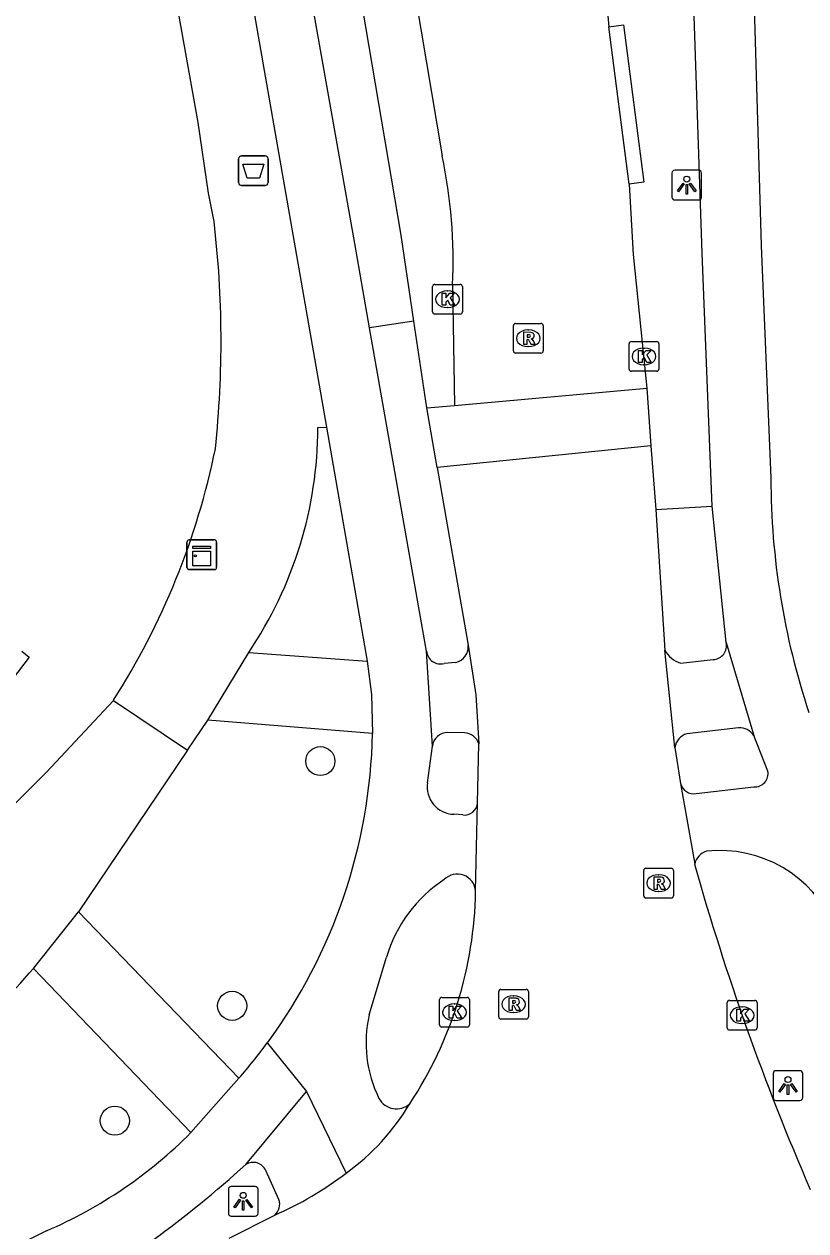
# Model space of a CAD drawing. Extents: x 162880 to 165536, y 384011 to 385179.
# Drawn here: x 164066.08 to 164092.37, y 384340.61 to 384381.2 of the extents above; entities that cross this region are included whole.
import ezdxf

# ---------------------------------------------------------------- set-up
doc = ezdxf.new("R2010")
doc.units = 0
for name, color, linetype in [('IMGEO_Afvalbak', 7, 'Continuous'), ('IMGEO_Boom', 7, 'Continuous'), ('IMGEO_Fietspad_gesloten', 7, 'Continuous'), ('IMGEO_Kast', 7, 'Continuous'), ('IMGEO_Kolk', 7, 'Continuous'), ('IMGEO_Lichtpunt', 7, 'Continuous'), ('IMGEO_Pand', 7, 'Continuous'), ('IMGEO_Rijbaan_lokaal_gesloten', 7, 'Continuous'), ('IMGEO_Rijbaan_lokaal_open', 7, 'Continuous'), ('IMGEO_Rioolput', 7, 'Continuous'), ('IMGEO_Verkeerseiland_gesloten', 7, 'Continuous'), ('IMGEO_Voetpad_open', 7, 'Continuous')]:
    doc.layers.add(name, color=color, linetype=linetype)

msp = doc.modelspace()

# ---------------------------------------------------------------- linework, layer by layer
at = {"layer": 'IMGEO_Afvalbak'}
for p, q in [((164073.392, 384376.77), (164074.182, 384376.77)), ((164074.182, 384376.77), (164073.392, 384376.77)), ((164073.292, 384375.87), (164073.292, 384376.67)), ((164073.292, 384376.67), (164073.292, 384375.87)), ((164074.282, 384376.67), (164074.282, 384375.87)), ((164074.282, 384375.87), (164074.282, 384376.67)), ((164074.182, 384375.77), (164073.392, 384375.77)), ((164073.392, 384375.77), (164074.182, 384375.77))]:
    msp.add_line(p, q, dxfattribs=at)
msp.add_lwpolyline([(164073.435, 384376.484), (164074.139, 384376.484), (164073.99, 384376.014), (164073.584, 384376.014), (164073.435, 384376.484)], dxfattribs=at)
for centre, start, end in [((164073.392, 384376.67), 90, 180), ((164073.392, 384376.67), 90, 180), ((164074.182, 384376.67), 0, 90), ((164074.182, 384376.67), 360, 90), ((164073.392, 384375.87), 180, 270), ((164073.392, 384375.87), 180, 270), ((164074.182, 384375.87), 270, 0), ((164074.182, 384375.87), 270, 0)]:
    msp.add_arc(centre, 0.1, start, end, dxfattribs=at)
at = {"layer": 'IMGEO_Boom'}
for centre in [(164076.041, 384356.413), (164073.076, 384348.182), (164069.13, 384344.318)]:
    msp.add_circle(centre, 0.489, dxfattribs=at)
at = {"layer": 'IMGEO_Fietspad_gesloten'}
for points in [[(164089.214, 384364.987), (164088.88, 384373.493), (164088.421, 384387.131), (164088.332, 384388.439), (164088.215, 384389.576), (164083.909, 384423.215)], [(164086.087, 384422.038), (164090.447, 384387.88), (164090.87, 384373.758), (164091.191, 384365.926)], [(164072.343, 384394.961), (164072.288, 384390.302), (164076.244, 384367.644)], [(164077.698, 384370.985), (164077.2, 384373.82), (164074.452, 384389.325)], [(164079.609, 384360.107), (164077.698, 384370.985)], [(164076.244, 384367.644), (164077.618, 384359.772)], [(164089.693, 384360.397), (164089.214, 384364.987)], [(164089.693, 384360.397), (164090.613, 384357.272)], [(164077.618, 384359.772), (164077.76, 384358.65), (164077.795, 384357.337)], [(164079.809, 384356.913), (164079.609, 384360.107)], [(164091.093, 384356.072), (164090.613, 384357.272)], [(164079.645, 384355.684), (164079.809, 384356.913)], [(164088.681, 384355.318), (164090.62, 384355.544)], [(164080.834, 384354.601), (164080.526, 384354.625)], [(164077.682, 384347.881), (164078.263, 384349.822)], [(164074.258, 384346.936), (164075.576, 384345.296)], [(164073.301, 384345.744), (164071.689, 384343.917)], [(164073.536, 384342.844), (164075.576, 384345.296)], [(164075.576, 384345.296), (164076.91, 384342.555)], [(164066.834, 384340.613), (164050.985, 384332.715)]]:
    msp.add_lwpolyline(points, dxfattribs=at)
for centre, radius, start, end in [((164116.24, 384365.95), 25.049, 180.0546, 198.3958), ((164059.603, 384357.722), 18.197, 323.6488, 358.7886), ((164090.649, 384355.994), 0.45, 266.2566, 10.0333), ((164080.551, 384355.542), 0.917, 171.0593, 268.456), ((164088.602, 384355.773), 0.462, 194.2868, 279.9027), ((164080.891, 384355.035), 0.438, 262.5049, 355.6304), ((164089.185, 384352.834), 0.567, 106.4221, 168.689), ((164089.487, 384349.237), 4.167, 22.9552, 96.368), ((164082.834, 384348.443), 4.774, 123.4376, 163.2107), ((164080.646, 384351.996), 0.618, 3.7086, 135.7966), ((164081.84, 384346.944), 4.262, 167.3026, 206.1194), ((164059.557, 384357.758), 18.255, 318.841, 323.6403), ((164078.6, 384345.383), 0.666, 208.1754, 312.2005), ((164060.665, 384354.897), 15.559, 293.3585, 315.1149), ((164047.11, 384372.071), 39.402, 306.2575, 312.1192)]:
    msp.add_arc(centre, radius, start, end, dxfattribs=at)
at = {"layer": 'IMGEO_Kast'}
for p, q in [((164071.555, 384362.928), (164071.555, 384363.769)), ((164071.555, 384363.769), (164071.555, 384362.928)), ((164071.63, 384363.853), (164072.471, 384363.853)), ((164072.471, 384363.853), (164071.63, 384363.853)), ((164072.555, 384363.778), (164072.555, 384362.937)), ((164072.555, 384362.937), (164072.555, 384363.778)), ((164072.48, 384362.853), (164071.639, 384362.853)), ((164071.639, 384362.853), (164072.48, 384362.853))]:
    msp.add_line(p, q, dxfattribs=at)
for points in [[(164071.75, 384363.643), (164072.35, 384363.643), (164072.35, 384363.558), (164071.75, 384363.558), (164071.75, 384363.643)], [(164071.75, 384363.468), (164072.35, 384363.468), (164072.35, 384362.979), (164071.75, 384362.979), (164071.75, 384363.468)]]:
    msp.add_lwpolyline(points, dxfattribs=at)
msp.add_circle((164071.834, 384363.317), 0.0377, dxfattribs=at)
for centre, start, end in [((164071.633, 384363.775), 92.4484, 184.2845), ((164071.633, 384363.775), 92.4484, 184.2845), ((164072.477, 384363.775), 2.4484, 94.2845), ((164072.477, 384363.775), 2.4484, 94.2845), ((164071.633, 384362.931), 182.4484, 274.2845), ((164071.633, 384362.931), 182.4484, 274.2845), ((164072.477, 384362.931), 272.4484, 4.2845), ((164072.477, 384362.931), 272.4484, 4.2845)]:
    msp.add_arc(centre, 0.0779, start, end, dxfattribs=at)
at = {"layer": 'IMGEO_Kolk'}
for p, q in [((164079.817, 384371.52), (164079.817, 384372.372)), ((164079.892, 384372.446), (164080.744, 384372.446)), ((164080.818, 384372.372), (164080.818, 384371.52)), ((164080.305, 384372.226), (164080.33, 384372.226)), ((164080.328, 384371.666), (164080.303, 384371.666)), ((164080.744, 384371.446), (164079.892, 384371.446)), ((164086.424, 384369.597), (164086.424, 384370.449)), ((164086.499, 384370.523), (164087.351, 384370.523)), ((164086.912, 384370.303), (164086.937, 384370.303)), ((164087.425, 384370.449), (164087.425, 384369.597)), ((164087.351, 384369.523), (164086.499, 384369.523)), ((164086.935, 384369.743), (164086.91, 384369.743)), ((164080.053, 384347.539), (164080.053, 384348.391)), ((164080.128, 384348.465), (164080.98, 384348.465)), ((164081.054, 384348.391), (164081.054, 384347.539)), ((164089.799, 384348.366), (164090.651, 384348.366)), ((164080.541, 384348.245), (164080.566, 384348.245)), ((164089.724, 384347.44), (164089.724, 384348.292)), ((164090.212, 384348.146), (164090.237, 384348.146)), ((164090.725, 384348.292), (164090.725, 384347.44)), ((164080.564, 384347.685), (164080.539, 384347.685)), ((164090.235, 384347.586), (164090.21, 384347.586)), ((164080.98, 384347.465), (164080.128, 384347.465)), ((164090.651, 384347.366), (164089.799, 384347.366))]:
    msp.add_line(p, q, dxfattribs=at)
for points in [[(164079.817, 384371.52), (164079.817, 384372.372)], [(164079.892, 384372.446), (164080.744, 384372.446)], [(164080.818, 384372.372), (164080.818, 384371.52)], [(164080.138, 384372.146), (164080.261, 384372.146), (164080.261, 384371.995), (164080.391, 384372.146), (164080.555, 384372.146), (164080.409, 384371.995), (164080.562, 384371.746), (164080.41, 384371.746), (164080.325, 384371.91), (164080.261, 384371.843), (164080.261, 384371.746), (164080.138, 384371.746), (164080.138, 384372.146)], [(164080.744, 384371.446), (164079.892, 384371.446)], [(164086.424, 384369.597), (164086.424, 384370.449)], [(164086.499, 384370.523), (164087.351, 384370.523)], [(164087.425, 384370.449), (164087.425, 384369.597)], [(164086.745, 384370.223), (164086.868, 384370.223), (164086.868, 384370.072), (164086.998, 384370.223), (164087.162, 384370.223), (164087.016, 384370.072), (164087.169, 384369.823), (164087.017, 384369.823), (164086.932, 384369.987), (164086.868, 384369.92), (164086.868, 384369.823), (164086.745, 384369.823), (164086.745, 384370.223)], [(164087.351, 384369.523), (164086.499, 384369.523)], [(164080.053, 384347.539), (164080.053, 384348.391)], [(164080.128, 384348.465), (164080.98, 384348.465)], [(164081.054, 384348.391), (164081.054, 384347.539)], [(164089.799, 384348.366), (164090.651, 384348.366)], [(164080.374, 384348.165), (164080.497, 384348.165), (164080.497, 384348.014), (164080.627, 384348.165), (164080.791, 384348.165), (164080.645, 384348.014), (164080.798, 384347.765), (164080.646, 384347.765), (164080.561, 384347.929), (164080.497, 384347.862), (164080.497, 384347.765), (164080.374, 384347.765), (164080.374, 384348.165)], [(164089.724, 384347.44), (164089.724, 384348.292)], [(164090.045, 384348.066), (164090.168, 384348.066), (164090.168, 384347.915), (164090.298, 384348.066), (164090.462, 384348.066), (164090.316, 384347.915), (164090.469, 384347.666), (164090.317, 384347.666), (164090.232, 384347.83), (164090.168, 384347.763), (164090.168, 384347.666), (164090.045, 384347.666), (164090.045, 384348.066)], [(164090.725, 384348.292), (164090.725, 384347.44)], [(164080.98, 384347.465), (164080.128, 384347.465)], [(164090.651, 384347.366), (164089.799, 384347.366)]]:
    msp.add_lwpolyline(points, dxfattribs=at)
for centre, start, end in [((164079.894, 384372.37), 91.552, 178.448), ((164079.894, 384372.37), 91.552, 178.448), ((164080.742, 384372.37), 1.552, 88.448), ((164080.742, 384372.37), 1.552, 88.448), ((164079.894, 384371.522), 181.552, 268.448), ((164079.894, 384371.522), 181.552, 268.448), ((164080.742, 384371.522), 271.552, 358.448), ((164080.742, 384371.522), 271.552, 358.448), ((164086.501, 384370.447), 91.552, 178.448), ((164086.501, 384370.447), 91.552, 178.448), ((164087.349, 384370.447), 1.552, 88.448), ((164087.349, 384370.447), 1.552, 88.448), ((164086.501, 384369.599), 181.552, 268.448), ((164086.501, 384369.599), 181.552, 268.448), ((164087.349, 384369.599), 271.552, 358.448), ((164087.349, 384369.599), 271.552, 358.448), ((164080.13, 384348.389), 91.552, 178.448), ((164080.13, 384348.389), 91.552, 178.448), ((164080.978, 384348.389), 1.552, 88.448), ((164080.978, 384348.389), 1.552, 88.448), ((164089.801, 384348.29), 91.552, 178.448), ((164089.801, 384348.29), 91.552, 178.448), ((164090.649, 384348.29), 1.552, 88.448), ((164090.649, 384348.29), 1.552, 88.448), ((164080.13, 384347.541), 181.552, 268.448), ((164080.13, 384347.541), 181.552, 268.448), ((164080.978, 384347.541), 271.552, 358.448), ((164080.978, 384347.541), 271.552, 358.448), ((164089.801, 384347.442), 181.552, 268.448), ((164089.801, 384347.442), 181.552, 268.448), ((164090.649, 384347.442), 271.552, 358.448), ((164090.649, 384347.442), 271.552, 358.448)]:
    msp.add_arc(centre, 0.0765, start, end, dxfattribs=at)
for centre, major_axis, ratio, start_param, end_param in [((164080.304, 384371.946), (-0.387, 0.002), 0.722429, 4.712389, 7.853982), ((164080.329, 384371.946), (-0.39, 0.002), 0.717154, 1.570796, 4.712389), ((164086.911, 384370.023), (-0.387, 0.002), 0.722429, 4.712389, 7.853982), ((164086.936, 384370.023), (-0.39, 0.002), 0.717154, 1.570796, 4.712389), ((164080.54, 384347.965), (-0.387, 0.002), 0.722429, 4.712389, 7.853982), ((164080.565, 384347.965), (-0.39, 0.002), 0.717154, 1.570796, 4.712389), ((164090.211, 384347.866), (-0.387, 0.002), 0.722429, 4.712389, 7.853982), ((164090.236, 384347.866), (-0.39, 0.002), 0.717154, 1.570796, 4.712389)]:
    msp.add_ellipse(centre, major_axis=major_axis, ratio=ratio, start_param=start_param, end_param=end_param, dxfattribs=at)
at = {"layer": 'IMGEO_Lichtpunt'}
for p, q in [((164087.863, 384376.189), (164087.863, 384375.382)), ((164087.863, 384376.189), (164087.863, 384375.382)), ((164088.765, 384376.284), (164087.957, 384376.284)), ((164088.765, 384376.284), (164087.957, 384376.284)), ((164088.859, 384375.382), (164088.859, 384376.189)), ((164088.859, 384375.382), (164088.859, 384376.189)), ((164087.957, 384375.288), (164088.765, 384375.288)), ((164087.957, 384375.288), (164088.765, 384375.288)), ((164091.268, 384345.903), (164091.268, 384345.096)), ((164091.268, 384345.903), (164091.268, 384345.096)), ((164092.17, 384345.998), (164091.362, 384345.998)), ((164092.17, 384345.998), (164091.362, 384345.998)), ((164092.264, 384345.096), (164092.264, 384345.903)), ((164092.264, 384345.096), (164092.264, 384345.903)), ((164091.362, 384345.002), (164092.17, 384345.002)), ((164091.362, 384345.002), (164092.17, 384345.002)), ((164072.949, 384342.01), (164072.949, 384341.203)), ((164072.949, 384342.01), (164072.949, 384341.203)), ((164073.851, 384342.105), (164073.043, 384342.105)), ((164073.851, 384342.105), (164073.043, 384342.105)), ((164073.945, 384341.203), (164073.945, 384342.01)), ((164073.945, 384341.203), (164073.945, 384342.01)), ((164073.043, 384341.109), (164073.851, 384341.109)), ((164073.043, 384341.109), (164073.851, 384341.109))]:
    msp.add_line(p, q, dxfattribs=at)
for points in [[(164088.237, 384375.853), (164088.276, 384375.825), (164088.088, 384375.563), (164088.05, 384375.59), (164088.237, 384375.853)], [(164088.339, 384375.805), (164088.386, 384375.805), (164088.386, 384375.483), (164088.339, 384375.483), (164088.339, 384375.805)], [(164088.449, 384375.825), (164088.487, 384375.852), (164088.674, 384375.59), (164088.635, 384375.562), (164088.449, 384375.825)], [(164091.642, 384345.567), (164091.681, 384345.539), (164091.493, 384345.277), (164091.455, 384345.304), (164091.642, 384345.567)], [(164091.744, 384345.519), (164091.791, 384345.519), (164091.791, 384345.197), (164091.744, 384345.197), (164091.744, 384345.519)], [(164091.854, 384345.539), (164091.892, 384345.566), (164092.079, 384345.304), (164092.04, 384345.276), (164091.854, 384345.539)], [(164073.323, 384341.674), (164073.362, 384341.646), (164073.174, 384341.384), (164073.136, 384341.411), (164073.323, 384341.674)], [(164073.425, 384341.626), (164073.472, 384341.626), (164073.472, 384341.304), (164073.425, 384341.304), (164073.425, 384341.626)], [(164073.535, 384341.646), (164073.573, 384341.673), (164073.76, 384341.411), (164073.721, 384341.383), (164073.535, 384341.646)]]:
    msp.add_lwpolyline(points, dxfattribs=at)
for centre in [(164088.362, 384375.987), (164091.767, 384345.701), (164073.448, 384341.808)]:
    msp.add_circle(centre, 0.0994, dxfattribs=at)
for centre, start, end in [((164087.957, 384376.189), 90, 180), ((164087.957, 384376.189), 90, 180), ((164088.765, 384376.189), 0, 90), ((164088.765, 384376.189), 0, 90), ((164087.957, 384375.382), 180, 270), ((164087.957, 384375.382), 180, 270), ((164088.765, 384375.382), 270, 0), ((164088.765, 384375.382), 270, 360), ((164091.362, 384345.903), 90, 180), ((164091.362, 384345.903), 90, 180), ((164092.17, 384345.903), 0, 90), ((164092.17, 384345.903), 0, 90), ((164091.362, 384345.096), 180, 270), ((164091.362, 384345.096), 180, 270), ((164092.17, 384345.096), 270, 0), ((164092.17, 384345.096), 270, 360), ((164073.043, 384342.01), 90, 180), ((164073.043, 384342.01), 90, 180), ((164073.851, 384342.01), 0, 90), ((164073.851, 384342.01), 0, 90), ((164073.043, 384341.203), 180, 270), ((164073.043, 384341.203), 180, 270), ((164073.851, 384341.203), 270, 0), ((164073.851, 384341.203), 270, 360)]:
    msp.add_arc(centre, 0.0946, start, end, dxfattribs=at)
at = {"layer": 'IMGEO_Pand'}
msp.add_lwpolyline([(164066.005, 384360.108), (164066.246, 384359.911), (164058.878, 384350.23)], dxfattribs=at)
at = {"layer": 'IMGEO_Rijbaan_lokaal_gesloten'}
for points in [[(164075.989, 384401.408), (164080.136, 384376.77)], [(164085.705, 384381.473), (164085.739, 384381.108)], [(164086.427, 384375.821), (164085.739, 384381.108)], [(164086.427, 384375.821), (164086.558, 384373.446), (164087.023, 384368.952)], [(164080.489, 384372.432), (164080.558, 384368.374)], [(164080.558, 384368.374), (164087.023, 384368.952)], [(164087.023, 384368.952), (164087.16, 384367.013)], [(164079.617, 384368.29), (164080.558, 384368.374)], [(164079.969, 384366.286), (164079.617, 384368.29)], [(164087.16, 384367.013), (164079.969, 384366.286)], [(164087.16, 384367.013), (164087.325, 384364.879)], [(164079.969, 384366.286), (164081.016, 384360.312)], [(164087.325, 384364.879), (164087.62, 384360.138)], [(164081.016, 384360.312), (164081.265, 384358.643), (164081.375, 384356.994)], [(164087.964, 384356.873), (164087.62, 384360.138)], [(164081.328, 384355.002), (164081.375, 384356.994)], [(164087.964, 384356.873), (164088.154, 384355.659)], [(164088.154, 384355.659), (164088.629, 384352.945)], [(164081.263, 384352.036), (164081.328, 384355.002)], [(164072.977, 384340.372), (164074.509, 384341.145)]]:
    msp.add_lwpolyline(points, dxfattribs=at)
for centre, radius, start, end in [((164063.395, 384373.224), 17.112, 357.346, 11.9582), ((164170.429, 384375.85), 84.947, 195.64311, 203.47792), ((164067.876, 384352.268), 13.389, 326.5555, 359.0059), ((164072.366, 384348.863), 7.774, 305.7639, 329.2552), ((164069.861, 384351.809), 11.633, 293.5504, 307.2973)]:
    msp.add_arc(centre, radius, start, end, dxfattribs=at)
at = {"layer": 'IMGEO_Rijbaan_lokaal_open'}
for points in [[(164079.187, 384371.205), (164078.76, 384374.096), (164076.492, 384387.459), (164076.113, 384389.61)], [(164079.617, 384368.29), (164079.187, 384371.205)]]:
    msp.add_lwpolyline(points, dxfattribs=at)
at = {"layer": 'IMGEO_Rioolput'}
for p, q in [((164082.609, 384371.133), (164083.461, 384371.133)), ((164082.534, 384370.207), (164082.534, 384371.059)), ((164083.022, 384370.913), (164083.047, 384370.913)), ((164083.535, 384371.059), (164083.535, 384370.207)), ((164083.045, 384370.353), (164083.02, 384370.353)), ((164083.461, 384370.133), (164082.609, 384370.133)), ((164086.99, 384352.808), (164087.842, 384352.808)), ((164086.915, 384351.882), (164086.915, 384352.734)), ((164087.403, 384352.588), (164087.428, 384352.588)), ((164087.916, 384352.734), (164087.916, 384351.882)), ((164087.426, 384352.028), (164087.401, 384352.028)), ((164087.842, 384351.808), (164086.99, 384351.808)), ((164082.039, 384347.81), (164082.039, 384348.662)), ((164082.114, 384348.736), (164082.966, 384348.736)), ((164082.527, 384348.516), (164082.552, 384348.516)), ((164083.04, 384348.662), (164083.04, 384347.81)), ((164082.55, 384347.956), (164082.525, 384347.956)), ((164082.966, 384347.736), (164082.114, 384347.736))]:
    msp.add_line(p, q, dxfattribs=at)
for points in [[(164082.609, 384371.133), (164083.461, 384371.133)], [(164082.534, 384370.207), (164082.534, 384371.059)], [(164083.123, 384370.831), (164082.871, 384370.833), (164082.871, 384370.433)], [(164083.049, 384370.752), (164082.995, 384370.752), (164082.995, 384370.671)], [(164082.995, 384370.671), (164083.047, 384370.671)], [(164083.535, 384371.059), (164083.535, 384370.207)], [(164082.871, 384370.433), (164082.995, 384370.433), (164082.995, 384370.595), (164083.006, 384370.595)], [(164083.053, 384370.566), (164083.124, 384370.433), (164083.264, 384370.433), (164083.199, 384370.559)], [(164083.461, 384370.133), (164082.609, 384370.133)], [(164086.99, 384352.808), (164087.842, 384352.808)], [(164086.915, 384351.882), (164086.915, 384352.734)], [(164087.504, 384352.506), (164087.252, 384352.508), (164087.252, 384352.108)], [(164087.43, 384352.427), (164087.376, 384352.427), (164087.376, 384352.346)], [(164087.916, 384352.734), (164087.916, 384351.882)], [(164087.252, 384352.108), (164087.376, 384352.108), (164087.376, 384352.27), (164087.387, 384352.27)], [(164087.376, 384352.346), (164087.428, 384352.346)], [(164087.434, 384352.241), (164087.505, 384352.108), (164087.645, 384352.108), (164087.58, 384352.234)], [(164087.842, 384351.808), (164086.99, 384351.808)], [(164082.039, 384347.81), (164082.039, 384348.662)], [(164082.114, 384348.736), (164082.966, 384348.736)], [(164082.628, 384348.434), (164082.376, 384348.436), (164082.376, 384348.036)], [(164082.554, 384348.355), (164082.5, 384348.355), (164082.5, 384348.274)], [(164083.04, 384348.662), (164083.04, 384347.81)], [(164082.376, 384348.036), (164082.5, 384348.036), (164082.5, 384348.198), (164082.511, 384348.198)], [(164082.5, 384348.274), (164082.552, 384348.274)], [(164082.558, 384348.169), (164082.629, 384348.036), (164082.769, 384348.036), (164082.704, 384348.162)], [(164082.966, 384347.736), (164082.114, 384347.736)]]:
    msp.add_lwpolyline(points, dxfattribs=at)
for centre, radius, start, end in [((164082.611, 384371.057), 0.0765, 91.552, 178.448), ((164082.611, 384371.057), 0.0765, 91.552, 178.448), ((164083.459, 384371.057), 0.0765, 1.552, 88.448), ((164083.459, 384371.057), 0.0765, 1.552, 88.448), ((164083.031, 384370.86), 0.19, 274.7715, 282.9687), ((164083.055, 384370.656), 0.0964, 77.0061, 93.1865), ((164083.069, 384370.713), 0.0378, 276.6634, 79.6772), ((164083.122, 384370.721), 0.109, 350.3612, 89.416), ((164083.12, 384370.721), 0.112, 277.5842, 350.9817), ((164083.005, 384370.542), 0.0533, 26.0293, 88.6989), ((164083.104, 384370.506), 0.108, 29.5134, 73.7905), ((164082.611, 384370.209), 0.0765, 181.552, 268.448), ((164082.611, 384370.209), 0.0765, 181.552, 268.448), ((164083.459, 384370.209), 0.0765, 271.552, 358.448), ((164083.459, 384370.209), 0.0765, 271.552, 358.448), ((164086.992, 384352.732), 0.0765, 91.552, 178.448), ((164086.992, 384352.732), 0.0765, 91.552, 178.448), ((164087.84, 384352.732), 0.0765, 1.552, 88.448), ((164087.84, 384352.732), 0.0765, 1.552, 88.448), ((164087.436, 384352.331), 0.0964, 77.0061, 93.1865), ((164087.45, 384352.388), 0.0378, 276.6634, 79.6772), ((164087.503, 384352.396), 0.109, 350.3612, 89.416), ((164087.386, 384352.217), 0.0533, 26.0293, 88.6989), ((164087.412, 384352.535), 0.19, 274.7715, 282.9687), ((164087.501, 384352.396), 0.112, 277.5842, 350.9817), ((164087.485, 384352.181), 0.108, 29.5134, 73.7905), ((164086.992, 384351.884), 0.0765, 181.552, 268.448), ((164086.992, 384351.884), 0.0765, 181.552, 268.448), ((164087.84, 384351.884), 0.0765, 271.552, 358.448), ((164087.84, 384351.884), 0.0765, 271.552, 358.448), ((164082.116, 384348.66), 0.0765, 91.552, 178.448), ((164082.116, 384348.66), 0.0765, 91.552, 178.448), ((164082.56, 384348.259), 0.0964, 77.0061, 93.1865), ((164082.574, 384348.316), 0.0378, 276.6634, 79.6772), ((164082.627, 384348.324), 0.109, 350.3612, 89.416), ((164082.964, 384348.66), 0.0765, 1.552, 88.448), ((164082.964, 384348.66), 0.0765, 1.552, 88.448), ((164082.51, 384348.145), 0.0533, 26.0293, 88.6989), ((164082.536, 384348.463), 0.19, 274.7715, 282.9687), ((164082.625, 384348.324), 0.112, 277.5842, 350.9817), ((164082.609, 384348.109), 0.108, 29.5134, 73.7905), ((164082.116, 384347.812), 0.0765, 181.552, 268.448), ((164082.116, 384347.812), 0.0765, 181.552, 268.448), ((164082.964, 384347.812), 0.0765, 271.552, 358.448), ((164082.964, 384347.812), 0.0765, 271.552, 358.448)]:
    msp.add_arc(centre, radius, start, end, dxfattribs=at)
for centre, major_axis, ratio, start_param, end_param in [((164083.021, 384370.633), (-0.387, 0.002), 0.722429, 4.712389, 7.853982), ((164083.046, 384370.633), (-0.39, 0.002), 0.717154, 1.570796, 4.712389), ((164087.402, 384352.308), (-0.387, 0.002), 0.722429, 4.712389, 7.853982), ((164087.427, 384352.308), (-0.39, 0.002), 0.717154, 1.570796, 4.712389), ((164082.526, 384348.236), (-0.387, 0.002), 0.722429, 4.712389, 7.853982), ((164082.551, 384348.236), (-0.39, 0.002), 0.717154, 1.570796, 4.712389)]:
    msp.add_ellipse(centre, major_axis=major_axis, ratio=ratio, start_param=start_param, end_param=end_param, dxfattribs=at)
at = {"layer": 'IMGEO_Verkeerseiland_gesloten'}
msp.add_lwpolyline([(164087.325, 384364.879), (164089.214, 384364.987)], dxfattribs=at)
at = {"layer": 'IMGEO_Voetpad_open'}
for points in [[(164072.467, 384374.563), (164072.28, 384375.515), (164071.935, 384377.894), (164066.095, 384410.579), (164065.081, 384414.33), (164064.744, 384414.199)], [(164085.739, 384381.108), (164086.234, 384381.172), (164086.922, 384375.885), (164086.427, 384375.821)], [(164079.187, 384371.205), (164077.698, 384370.985)], [(164075.958, 384367.627), (164076.244, 384367.644)], [(164072.253, 384357.792), (164073.635, 384360.069)], [(164073.635, 384360.069), (164077.618, 384359.772)], [(164080.598, 384359.73), (164080.2, 384359.692)], [(164088.155, 384359.706), (164089.255, 384359.828)], [(163976.535, 384268.271), (163994.608, 384284.105), (164000, 384289.497), (164058.477, 384347.975), (164058.648, 384347.891), (164060.6, 384349.834), (164066.829, 384356.036), (164069.081, 384358.456)], [(164069.081, 384358.456), (164071.57, 384356.779)], [(164071.57, 384356.779), (164072.253, 384357.792)], [(164077.795, 384357.337), (164072.253, 384357.792)], [(164080.894, 384357.364), (164080.324, 384357.369)], [(164090.108, 384357.533), (164088.362, 384357.329)], [(164071.57, 384356.779), (164067.904, 384351.341)], [(164066.392, 384349.44), (164067.904, 384351.341)], [(164067.904, 384351.341), (164073.301, 384345.744)], [(164071.689, 384343.917), (164066.392, 384349.44)], [(164074.647, 384341.667), (164074.204, 384342.643)]]:
    msp.add_lwpolyline(points, dxfattribs=at)
for centre, radius, start, end in [((164038.439, 384370.544), 34.264, 353.9227, 6.7367), ((164062.426, 384367.65), 13.532, 325.9272, 359.9025), ((164048.049, 384371.909), 24.966, 327.3963, 348.4648), ((164080.465, 384360.267), 0.553, 283.912, 4.7152), ((164088.486, 384360.663), 1.013, 211.2412, 250.9187), ((164089.233, 384360.298), 0.47, 272.6496, 12.1743), ((164080.088, 384360.16), 0.481, 186.3357, 283.5113), ((164080.309, 384356.867), 0.502, 88.2688, 174.7769), ((164080.845, 384356.803), 0.563, 19.8362, 85.0266), ((164088.506, 384356.802), 0.547, 105.2614, 172.5092), ((164090.141, 384356.977), 0.557, 31.962, 93.3753), ((164001.173, 384406.351), 86.559, 316.57449, 318.89135), ((164073.784, 384342.457), 0.46, 23.903, 122.6041), ((164074.209, 384341.503), 0.467, 309.9038, 20.4794)]:
    msp.add_arc(centre, radius, start, end, dxfattribs=at)

doc.saveas('drawing.dxf')
